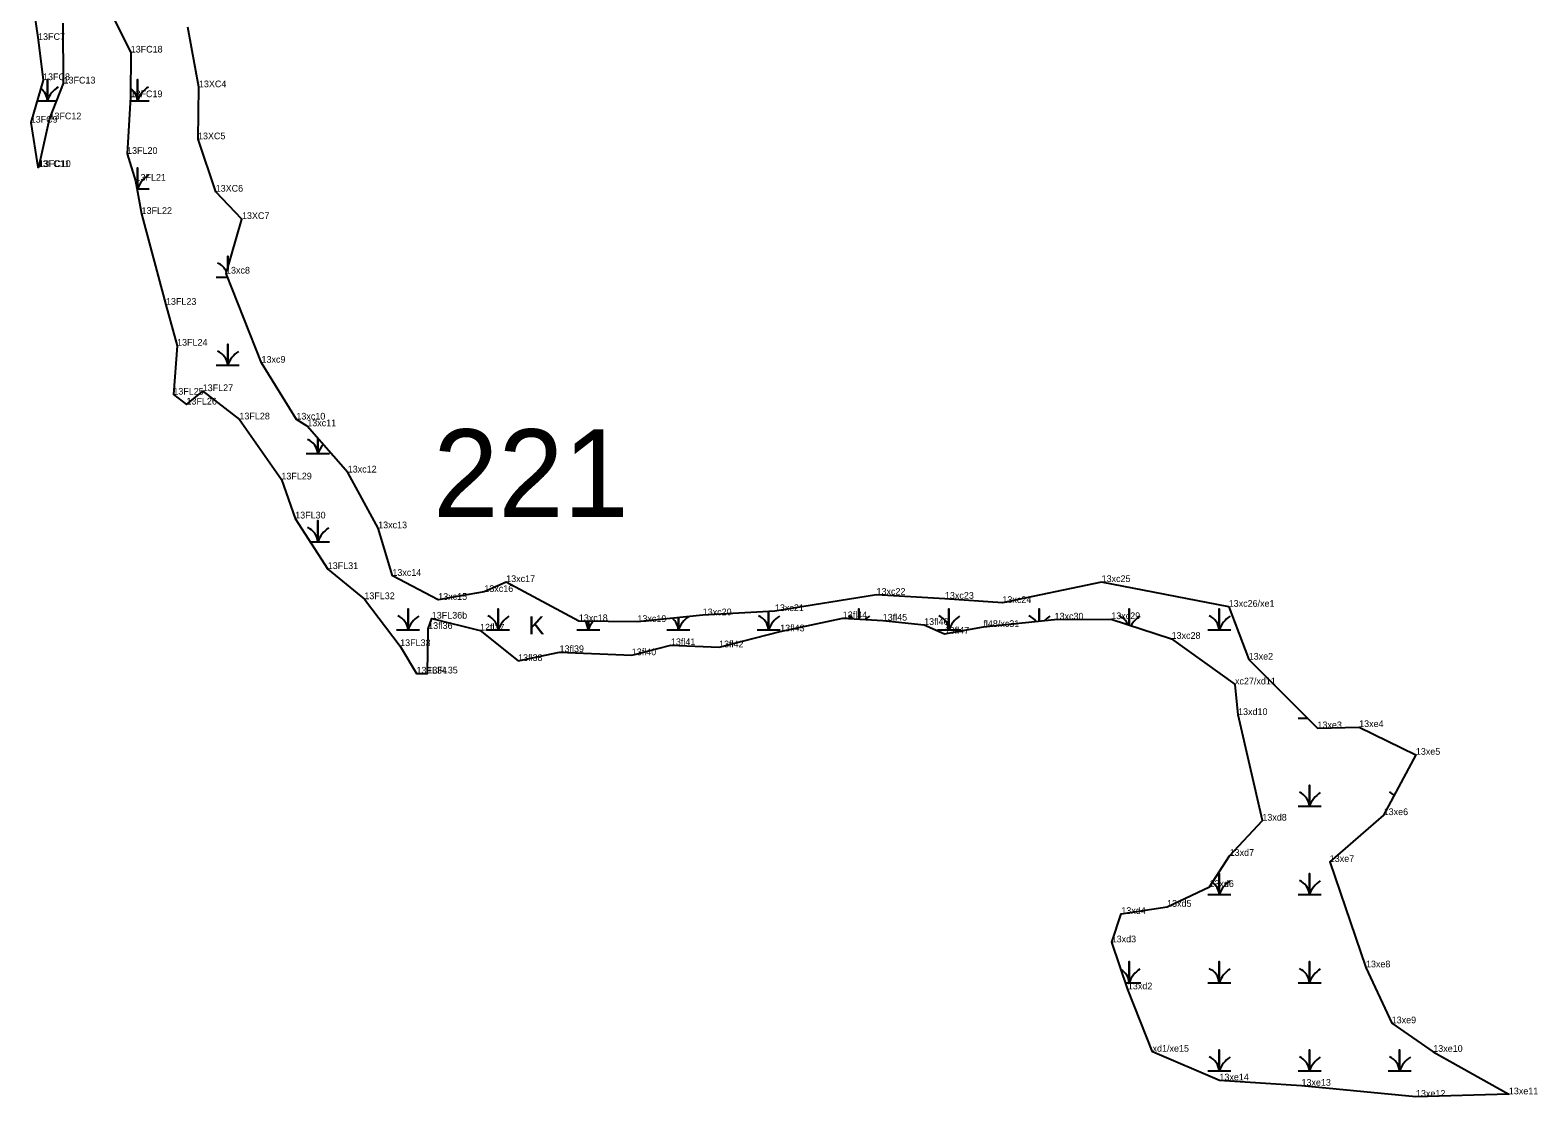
# Model space of a CAD drawing. Extents: x 2072529 to 2268796, y 436423 to 470397.
# Drawn here: x 2242642 to 2243766, y 449046 to 449842 of the extents above; entities that cross this region are included whole.
import ezdxf

# ---------------------------------------------------------------- set-up
doc = ezdxf.new("R2010")
doc.units = 0
for name, color, linetype in [('Default', 7, 'Continuous'), ('Exist Environmental Wetland Boundary', 7, 'Continuous'), ('Exist Environmental Wetland Boundary Cogo Comment', 7, 'Continuous'), ('Exist Environmental Wetland Boundary Cogo Point CELL', 7, 'Continuous'), ('Exist Hydro Swamp or Marsh', 7, 'Continuous')]:
    doc.layers.add(name, color=color, linetype=linetype)

msp = doc.modelspace()

# ---------------------------------------------------------------- linework, layer by layer
at = {"layer": 'Exist Environmental Wetland Boundary'}
for points in [[(2242641.6, 449875.8), (2242647.5, 449834.5), (2242651.2, 449804.5), (2242642, 449772.8), (2242647.3, 449739.7), (2242648.1, 449739.7), (2242656, 449775.3), (2242666.5, 449802), (2242666.3, 449846.9)], [(2242700.4, 449857.8), (2242716.6, 449825.1), (2242716.5, 449791.8), (2242713.9, 449749.5), (2242720.2, 449729.5), (2242724.7, 449704.7), (2242742.9, 449636.9), (2242751.2, 449606.4), (2242748.4, 449569.9), (2242758.2, 449562.5), (2242770.3, 449572.5), (2242797.7, 449551.4), (2242829, 449506.6), (2242839.3, 449477.5), (2242863.6, 449439.8), (2242890.9, 449417.3), (2242917.6, 449382.3), (2242929.8, 449361.8), (2242937.9, 449361.9), (2242938.5, 449395.1), (2242941.2, 449402.8), (2242977.2, 449393.9), (2243005.6, 449371.2), (2243036.5, 449377.8), (2243090.4, 449375.5), (2243119.6, 449383), (2243155.5, 449381.4), (2243201.1, 449393.3), (2243247.8, 449403.1), (2243277.6, 449401.3), (2243308.5, 449398.1), (2243323.8, 449391.5), (2243352.7, 449396.6), (2243405.8, 449402.1), (2243448.1, 449402.4), (2243493.1, 449387.7), (2243540.4, 449353.7)], [(2243535.7, 449411.6), (2243440.9, 449430.1), (2243366.9, 449414.5), (2243324, 449417.6), (2243273, 449420.6), (2243197.2, 449408.4), (2243143.3, 449405.3), (2243094.6, 449400.3), (2243050.9, 449400.9), (2242996.7, 449430.1), (2242980.4, 449422.7), (2242946, 449416.8), (2242911.8, 449434.7), (2242901.2, 449470.2), (2242878.5, 449511.8), (2242848.3, 449546.3), (2242840.2, 449551.3), (2242814.2, 449593.7), (2242787.7, 449660.2), (2242799.6, 449700.9), (2242780, 449721.3), (2242766.8, 449760.4), (2242767.5, 449799.2), (2242759.3, 449844.1)], [(2243535.7, 449411.6), (2243550.6, 449372.2), (2243601.9, 449321), (2243633, 449321.9), (2243675.3, 449301.2), (2243651.3, 449256.2), (2243611.1, 449221.3), (2243638.1, 449142.6), (2243657.3, 449100.9), (2243688.3, 449079.6), (2243744.7, 449047.9), (2243675.4, 449046.1), (2243590, 449054.3), (2243528.8, 449058.3), (2243478.9, 449079.7), (2243460.5, 449126.2), (2243448.4, 449161.3), (2243455.6, 449182.5), (2243489.7, 449187.8), (2243521.3, 449202.6), (2243536.4, 449225.8), (2243560.8, 449252.1), (2243542.7, 449330.9), (2243540.4, 449353.7)]]:
    msp.add_lwpolyline(points, dxfattribs=at)
at = {"layer": 'Exist Environmental Wetland Boundary Cogo Point CELL'}
for p, q in [((2242647.5, 449834.5), (2242647.5, 449834.5)), ((2242716.6, 449825.1), (2242716.6, 449825.1)), ((2242651.2, 449804.5), (2242651.2, 449804.5)), ((2242666.5, 449802), (2242666.5, 449802)), ((2242767.5, 449799.2), (2242767.5, 449799.2)), ((2242716.5, 449791.8), (2242716.5, 449791.8)), ((2242642, 449772.8), (2242642, 449772.8)), ((2242656, 449775.3), (2242656, 449775.3)), ((2242766.8, 449760.4), (2242766.8, 449760.4)), ((2242713.9, 449749.5), (2242713.9, 449749.5)), ((2242647.3, 449739.7), (2242647.3, 449739.7)), ((2242648.1, 449739.7), (2242648.1, 449739.7)), ((2242720.2, 449729.5), (2242720.2, 449729.5)), ((2242780, 449721.3), (2242780, 449721.3)), ((2242724.7, 449704.7), (2242724.7, 449704.7)), ((2242799.6, 449700.9), (2242799.6, 449700.9)), ((2242787.7, 449660.2), (2242787.7, 449660.2)), ((2242742.9, 449636.9), (2242742.9, 449636.9)), ((2242751.2, 449606.4), (2242751.2, 449606.4)), ((2242814.2, 449593.7), (2242814.2, 449593.7)), ((2242748.4, 449569.9), (2242748.4, 449569.9)), ((2242770.3, 449572.5), (2242770.3, 449572.5)), ((2242758.2, 449562.5), (2242758.2, 449562.5)), ((2242797.7, 449551.4), (2242797.7, 449551.4)), ((2242840.2, 449551.3), (2242840.2, 449551.3)), ((2242848.3, 449546.3), (2242848.3, 449546.3)), ((2242829, 449506.6), (2242829, 449506.6)), ((2242878.5, 449511.8), (2242878.5, 449511.8)), ((2242839.3, 449477.5), (2242839.3, 449477.5)), ((2242901.2, 449470.2), (2242901.2, 449470.2)), ((2242863.6, 449439.8), (2242863.6, 449439.8)), ((2242911.8, 449434.7), (2242911.8, 449434.7)), ((2242996.7, 449430.1), (2242996.7, 449430.1)), ((2243440.9, 449430.1), (2243440.9, 449430.1)), ((2242890.9, 449417.3), (2242890.9, 449417.3)), ((2242946, 449416.8), (2242946, 449416.8)), ((2242980.4, 449422.7), (2242980.4, 449422.7)), ((2243273, 449420.6), (2243273, 449420.6)), ((2243324, 449417.6), (2243324, 449417.6)), ((2243366.9, 449414.5), (2243366.9, 449414.5)), ((2242941.2, 449402.8), (2242941.2, 449402.8)), ((2243050.9, 449400.9), (2243050.9, 449400.9)), ((2243143.3, 449405.3), (2243143.3, 449405.3)), ((2243197.2, 449408.4), (2243197.2, 449408.4)), ((2243247.8, 449403.1), (2243247.8, 449403.1)), ((2243277.6, 449401.3), (2243277.6, 449401.3)), ((2243405.8, 449402.1), (2243405.8, 449402.1)), ((2243448.1, 449402.4), (2243448.1, 449402.4)), ((2243535.7, 449411.6), (2243535.7, 449411.6)), ((2242938.5, 449395.1), (2242938.5, 449395.1)), ((2242977.2, 449393.9), (2242977.2, 449393.9)), ((2243094.6, 449400.3), (2243094.6, 449400.3)), ((2243201.1, 449393.3), (2243201.1, 449393.3)), ((2243308.5, 449398.1), (2243308.5, 449398.1)), ((2243323.8, 449391.5), (2243323.8, 449391.5)), ((2243352.7, 449396.6), (2243352.7, 449396.6)), ((2242917.6, 449382.3), (2242917.6, 449382.3)), ((2243119.6, 449383), (2243119.6, 449383)), ((2243155.5, 449381.4), (2243155.5, 449381.4)), ((2243493.1, 449387.7), (2243493.1, 449387.7)), ((2243005.6, 449371.2), (2243005.6, 449371.2)), ((2243036.5, 449377.8), (2243036.5, 449377.8)), ((2243090.4, 449375.5), (2243090.4, 449375.5)), ((2243550.6, 449372.2), (2243550.6, 449372.2)), ((2242929.8, 449361.8), (2242929.8, 449361.8)), ((2242937.9, 449361.9), (2242937.9, 449361.9)), ((2243540.4, 449353.7), (2243540.4, 449353.7)), ((2243542.7, 449330.9), (2243542.7, 449330.9)), ((2243633, 449321.9), (2243633, 449321.9)), ((2243601.9, 449321), (2243601.9, 449321)), ((2243675.3, 449301.2), (2243675.3, 449301.2)), ((2243651.3, 449256.2), (2243651.3, 449256.2)), ((2243560.8, 449252.1), (2243560.8, 449252.1)), ((2243536.4, 449225.8), (2243536.4, 449225.8)), ((2243611.1, 449221.3), (2243611.1, 449221.3)), ((2243521.3, 449202.6), (2243521.3, 449202.6)), ((2243489.7, 449187.8), (2243489.7, 449187.8)), ((2243455.6, 449182.5), (2243455.6, 449182.5)), ((2243448.4, 449161.3), (2243448.4, 449161.3)), ((2243638.1, 449142.6), (2243638.1, 449142.6)), ((2243460.5, 449126.2), (2243460.5, 449126.2)), ((2243657.3, 449100.9), (2243657.3, 449100.9)), ((2243478.9, 449079.7), (2243478.9, 449079.7)), ((2243688.3, 449079.6), (2243688.3, 449079.6)), ((2243528.8, 449058.3), (2243528.8, 449058.3)), ((2243590, 449054.3), (2243590, 449054.3)), ((2243675.4, 449046.1), (2243675.4, 449046.1)), ((2243744.7, 449047.9), (2243744.7, 449047.9))]:
    msp.add_line(p, q, dxfattribs=at)
at = {"layer": 'Exist Hydro Swamp or Marsh'}
for points in [[(2242646.7, 449789.2), (2242654.5, 449789.2), (2242654.5, 449804.9), (2242654.5, 449789.2), (2242661.5, 449789.2)], [(2242716.3, 449789.2), (2242721.7, 449789.2), (2242721.7, 449804.9), (2242721.7, 449789.2), (2242730.3, 449789.2)], [(2242721.3, 449723.4), (2242721.7, 449723.4), (2242721.7, 449739.1), (2242721.7, 449723.4), (2242730.3, 449723.4)], [(2242789, 449664.5), (2242789, 449673.3), (2242789, 449664.5)], [(2242780.4, 449657.6), (2242788.8, 449657.6)], [(2242780.4, 449591.8), (2242789, 449591.8), (2242789, 449607.5), (2242789, 449591.8), (2242797.6, 449591.8)], [(2242847.6, 449526), (2242856.2, 449526), (2242856.2, 449537.2)], [(2242856.2, 449537.2), (2242856.2, 449526), (2242864.8, 449526)], [(2242850.5, 449460.2), (2242856.2, 449460.2), (2242856.2, 449475.9), (2242856.2, 449460.2), (2242864.8, 449460.2)], [(2242914.9, 449394.4), (2242923.5, 449394.4), (2242923.5, 449410.1), (2242923.5, 449394.4), (2242932.1, 449394.4)], [(2242982.1, 449394.4), (2242990.7, 449394.4), (2242990.7, 449410.1), (2242990.7, 449394.4), (2242999.3, 449394.4)], [(2243049.4, 449394.4), (2243058, 449394.4), (2243058, 449400.8)], [(2243058, 449400.8), (2243058, 449394.4), (2243066.6, 449394.4)], [(2243116.6, 449394.4), (2243125.2, 449394.4), (2243125.2, 449403.4)], [(2243125.2, 449403.4), (2243125.2, 449394.4), (2243133.8, 449394.4)], [(2243183.9, 449394.4), (2243192.5, 449394.4), (2243192.5, 449408.1)], [(2243192.5, 449408.1), (2243192.5, 449394.4), (2243201.1, 449394.4)], [(2243259.7, 449402.4), (2243259.7, 449410.1), (2243259.7, 449402.4)], [(2243318.4, 449394.4), (2243327, 449394.4), (2243327, 449410.1), (2243327, 449394.4), (2243335.6, 449394.4)], [(2243394.2, 449400.9), (2243394.2, 449410.1), (2243394.2, 449400.9)], [(2243461.5, 449398), (2243461.5, 449410.1), (2243461.5, 449398)], [(2243520.1, 449394.4), (2243528.7, 449394.4), (2243528.7, 449410.1), (2243528.7, 449394.4), (2243537.3, 449394.4)], [(2243587.4, 449328.6), (2243594.3, 449328.6)], [(2243587.4, 449262.8), (2243596, 449262.8), (2243596, 449278.5), (2243596, 449262.8), (2243604.6, 449262.8)], [(2243654.6, 449262.8), (2243654.8, 449262.8)], [(2243520.1, 449197), (2243528.7, 449197), (2243528.7, 449212.7), (2243528.7, 449197), (2243537.3, 449197)], [(2243587.4, 449197), (2243596, 449197), (2243596, 449212.7), (2243596, 449197), (2243604.6, 449197)], [(2243458.8, 449131.2), (2243461.5, 449131.2), (2243461.5, 449146.9), (2243461.5, 449131.2), (2243470.1, 449131.2)], [(2243520.1, 449131.2), (2243528.7, 449131.2), (2243528.7, 449146.9), (2243528.7, 449131.2), (2243537.3, 449131.2)], [(2243587.4, 449131.2), (2243596, 449131.2), (2243596, 449146.9), (2243596, 449131.2), (2243604.6, 449131.2)], [(2243520.1, 449065.4), (2243528.7, 449065.4), (2243528.7, 449081.1), (2243528.7, 449065.4), (2243537.3, 449065.4)], [(2243587.4, 449065.4), (2243596, 449065.4), (2243596, 449081.1), (2243596, 449065.4), (2243604.6, 449065.4)], [(2243654.6, 449065.4), (2243663.2, 449065.4), (2243663.2, 449081.1), (2243663.2, 449065.4), (2243671.8, 449065.4)]]:
    msp.add_lwpolyline(points, dxfattribs=at)
for centre, radius, start, end in [((2242642.2, 449788.3), 12.3, 4.1403, 54.2444), ((2242672.7, 449783.1), 19.2, 122.1274, 161.6222), ((2242709.4, 449788.3), 12.3, 4.1403, 55.0636), ((2242740, 449783.1), 19.2, 122.1274, 161.6222), ((2242709.4, 449722.5), 12.3, 4.1403, 25.9193), ((2242740, 449717.3), 19.2, 122.1274, 161.6222), ((2242776.7, 449656.7), 12.3, 22.4841, 67.535), ((2242776.7, 449590.9), 12.3, 4.1403, 67.535), ((2242807.2, 449585.7), 19.2, 122.1274, 161.6222), ((2242843.9, 449525.1), 12.3, 4.1403, 67.535), ((2242874.5, 449519.9), 19.2, 138.1083, 161.6222), ((2242843.9, 449459.3), 12.3, 4.1403, 67.535), ((2242874.5, 449454.1), 19.2, 122.1274, 161.6222), ((2242911.2, 449393.5), 12.3, 4.1403, 67.535), ((2242941.7, 449388.3), 19.2, 122.1274, 161.6222), ((2242978.4, 449393.5), 12.3, 4.1403, 67.535), ((2243009, 449388.3), 19.2, 122.1274, 161.6222), ((2243045.7, 449393.5), 12.3, 4.1403, 36.559), ((2243076.2, 449388.3), 19.2, 139.7696, 161.6222), ((2243112.9, 449393.5), 12.3, 4.1403, 50.6293), ((2243143.5, 449388.3), 19.2, 124.0746, 161.6222), ((2243180.2, 449393.5), 12.3, 4.1403, 67.535), ((2243210.7, 449388.3), 19.2, 122.1274, 161.6222), ((2243247.4, 449393.5), 12.3, 48.2001, 67.535), ((2243278, 449388.3), 19.2, 122.1274, 134.1397), ((2243314.7, 449393.5), 12.3, 4.1403, 67.535), ((2243345.2, 449388.3), 19.2, 122.1274, 161.6222), ((2243381.9, 449393.5), 12.3, 35.8709, 67.535), ((2243412.5, 449388.3), 19.2, 122.1274, 137.2404), ((2243449.2, 449393.5), 12.3, 23.3324, 67.535), ((2243479.7, 449388.3), 19.2, 122.1274, 151.1825), ((2243516.4, 449393.5), 12.3, 4.1403, 67.535), ((2243547, 449388.3), 19.2, 122.1274, 161.6222), ((2243583.7, 449261.9), 12.3, 4.1403, 67.535), ((2243614.2, 449256.7), 19.2, 122.1274, 161.6222), ((2243650.9, 449261.9), 12.3, 47.8732, 67.535), ((2243516.4, 449196.1), 12.3, 4.1403, 54.7857), ((2243547, 449190.9), 19.2, 122.1274, 161.6222), ((2243583.7, 449196.1), 12.3, 4.1403, 67.535), ((2243614.2, 449190.9), 19.2, 122.1274, 161.6222), ((2243449.2, 449130.3), 12.3, 4.1403, 59.2503), ((2243479.7, 449125.1), 19.2, 122.1274, 161.6222), ((2243516.4, 449130.3), 12.3, 4.1403, 67.535), ((2243547, 449125.1), 19.2, 122.1274, 161.6222), ((2243583.7, 449130.3), 12.3, 4.1403, 67.535), ((2243614.2, 449125.1), 19.2, 122.1274, 161.6222), ((2243516.4, 449064.5), 12.3, 4.1403, 67.535), ((2243547, 449059.3), 19.2, 122.1274, 161.6222), ((2243583.7, 449064.5), 12.3, 4.1403, 67.535), ((2243614.2, 449059.3), 19.2, 122.1274, 161.6222), ((2243650.9, 449064.5), 12.3, 4.1403, 67.535), ((2243681.5, 449059.3), 19.2, 122.1274, 161.6222)]:
    msp.add_arc(centre, radius, start, end, dxfattribs=at)

# ---------------------------------------------------------------- texts
at = {"layer": 'Default'}
msp.add_text('221', height=65.34, dxfattribs=at).set_placement((2242942.3, 449478.7))
at = {"layer": 'Exist Environmental Wetland Boundary Cogo Comment'}
for s, p in [('13FC7', (2242647.5, 449834.5)), ('13FC18', (2242716.6, 449825.1)), ('13FC8', (2242651.2, 449804.5)), ('13FC13', (2242666.5, 449802)), ('13FC19', (2242716.5, 449791.8)), ('13XC4', (2242767.5, 449799.2)), ('13FC9', (2242642, 449772.8)), ('13FC12', (2242656, 449775.3)), ('13XC5', (2242766.8, 449760.4)), ('13FL20', (2242713.9, 449749.5)), ('13FC11', (2242647.3, 449739.7)), ('13FC10', (2242648.1, 449739.7)), ('13FL21', (2242720.2, 449729.5)), ('13XC6', (2242780, 449721.3)), ('13FL22', (2242724.7, 449704.7)), ('13XC7', (2242799.6, 449700.9)), ('13xc8', (2242787.7, 449660.2)), ('13FL23', (2242742.9, 449636.9)), ('13FL24', (2242751.2, 449606.4)), ('13xc9', (2242814.2, 449593.7)), ('13FL25', (2242748.4, 449569.9)), ('13FL27', (2242770.3, 449572.5)), ('13FL26', (2242758.2, 449562.5)), ('13FL28', (2242797.7, 449551.4)), ('13xc10', (2242840.2, 449551.3)), ('13xc11', (2242848.3, 449546.3)), ('13xc12', (2242878.5, 449511.8)), ('13FL29', (2242829, 449506.6)), ('13FL30', (2242839.3, 449477.5)), ('13xc13', (2242901.2, 449470.2)), ('13FL31', (2242863.6, 449439.8)), ('13xc14', (2242911.8, 449434.7)), ('13xc17', (2242996.7, 449430.1)), ('13xc25', (2243440.9, 449430.1)), ('13xc16', (2242980.4, 449422.7)), ('13xc22', (2243273, 449420.6)), ('13FL32', (2242890.9, 449417.3)), ('13xc15', (2242946, 449416.8)), ('13xc21', (2243197.2, 449408.4)), ('13xc23', (2243324, 449417.6)), ('13xc24', (2243366.9, 449414.5)), ('13xc26/xe1', (2243535.7, 449411.6)), ('13FL36b', (2242941.2, 449402.8)), ('13xc18', (2243050.9, 449400.9)), ('13xc19', (2243094.6, 449400.3)), ('13xc20', (2243143.3, 449405.3)), ('13fl44', (2243247.8, 449403.1)), ('13fl45', (2243277.6, 449401.3)), ('13fl46', (2243308.5, 449398.1)), ('fl48/xc31', (2243352.7, 449396.6)), ('13xc30', (2243405.8, 449402.1)), ('13xc29', (2243448.1, 449402.4)), ('13fl36', (2242938.5, 449395.1)), ('12fl37', (2242977.2, 449393.9)), ('13fl43', (2243201.1, 449393.3)), ('13fl47', (2243323.8, 449391.5)), ('13xc28', (2243493.1, 449387.7)), ('13FL33', (2242917.6, 449382.3)), ('13fl39', (2243036.5, 449377.8)), ('13fl40', (2243090.4, 449375.5)), ('13fl41', (2243119.6, 449383)), ('13fl42', (2243155.5, 449381.4)), ('13FL34', (2242929.8, 449361.8)), ('13FL35', (2242937.9, 449361.9)), ('13fl38', (2243005.6, 449371.2)), ('13xe2', (2243550.6, 449372.2)), ('xc27/xd11', (2243540.4, 449353.7)), ('13xd10', (2243542.7, 449330.9)), ('13xe3', (2243601.9, 449321)), ('13xe4', (2243633, 449321.9)), ('13xe5', (2243675.3, 449301.2)), ('13xd8', (2243560.8, 449252.1)), ('13xe6', (2243651.3, 449256.2)), ('13xd7', (2243536.4, 449225.8)), ('13xe7', (2243611.1, 449221.3)), ('13xd6', (2243521.3, 449202.6)), ('13xd4', (2243455.6, 449182.5)), ('13xd5', (2243489.7, 449187.8)), ('13xd3', (2243448.4, 449161.3)), ('13xe8', (2243638.1, 449142.6)), ('13xd2', (2243460.5, 449126.2)), ('13xe9', (2243657.3, 449100.9)), ('xd1/xe15', (2243478.9, 449079.7)), ('13xe10', (2243688.3, 449079.6)), ('13xe14', (2243528.8, 449058.3)), ('13xe13', (2243590, 449054.3)), ('13xe11', (2243744.7, 449047.9)), ('13xe12', (2243675.4, 449046.1))]:
    msp.add_text(s, height=5, dxfattribs=at).set_placement(p)
at = {"layer": 'Exist Hydro Swamp or Marsh'}
msp.add_text('K', height=13.6, dxfattribs=at).set_placement((2243013.2, 449391))

doc.saveas('drawing.dxf')
